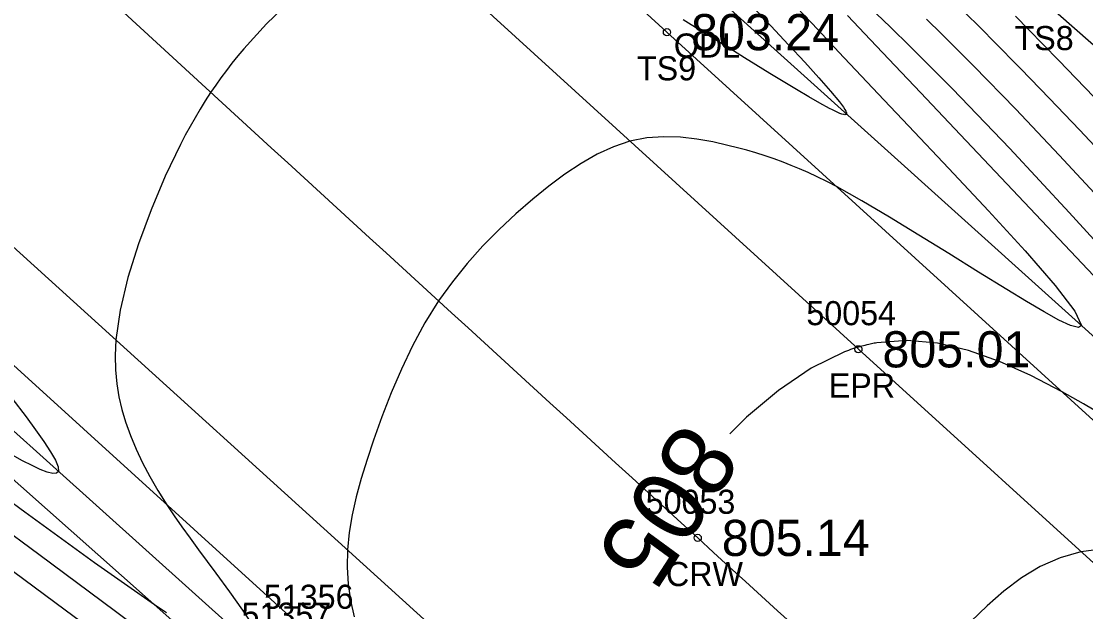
# Model space of a CAD drawing. Extents: x 1378535 to 1380697, y 997729 to 1000024.
# Drawn here: x 1380105.11 to 1380149.26, y 998547.23 to 998571.73 of the extents above; entities that cross this region are included whole.
import ezdxf

# ---------------------------------------------------------------- set-up
doc = ezdxf.new("R2010")
doc.units = 0
for name, color, linetype in [('RD_DTM_BkLn1', 7, 'Continuous'), ('RD_DTM_BkLn2', 7, 'Continuous'), ('RD_DTM_BkLn_txCode', 7, 'Continuous'), ('RD_DTM_Major1', 7, 'Continuous'), ('RD_DTM_Major1_Lbl', 7, 'Continuous'), ('RD_DTM_Minor1', 7, 'Continuous'), ('RD_EX_H2O', 7, 'Continuous'), ('RD_EX_H2O_txCode', 7, 'Continuous'), ('RD_EX_Road', 7, 'Continuous'), ('RD_EX_Road_txCode', 7, 'Continuous'), ('RD_EX_TX_Misc_ELEV', 7, 'Continuous'), ('RD_EX_TX_Road_ELEV', 7, 'Continuous'), ('RD_HC_Survey_ELEV', 7, 'Continuous'), ('RD_HC_Survey_txCode', 7, 'Continuous'), ('RD_SMD_Locator', 7, 'Continuous')]:
    doc.layers.add(name, color=color, linetype=linetype)

msp = doc.modelspace()

# ---------------------------------------------------------------- linework, layer by layer
at = {"layer": 'RD_DTM_BkLn1'}
msp.add_spline([(1380175.67, 998511.711), (1380133.166, 998550.295), (1380089.617, 998590.124), (1380045.831, 998629.741), (1380004.729, 998667.113)], degree=3, dxfattribs=at)
at = {"layer": 'RD_DTM_BkLn2'}
for points in [[(1379737.292, 998874.883), (1379752.749, 998868.877), (1379772.794, 998857.625), (1379802.995, 998831.849), (1379848.378, 998790.114), (1379894.268, 998747.881), (1379937.731, 998707.347), (1379986.156, 998664.45), (1380033.629, 998623.704), (1380075.028, 998584.523), (1380116.989, 998546.354), (1380162.137, 998505.398), (1380208.594, 998461.82), (1380262.411, 998411.759)], [(1380321.815, 998326.615), (1380322.659, 998329.174), (1380322.261, 998332.77), (1380321.137, 998334.343), (1380320.107, 998334.637), (1380319.184, 998334.516), (1380315.041, 998338.979), (1380309.473, 998346.954), (1380304.757, 998357.874), (1380262.267, 998407.427), (1380207.067, 998458.846), (1380160.069, 998502.831), (1380114.551, 998544.043), (1380071.667, 998582.108), (1380029.128, 998620.782), (1379985.006, 998662.48), (1379936.375, 998704.347), (1379893.878, 998744.802), (1379846.871, 998787.948), (1379800.334, 998830.073), (1379753.878, 998865.5), (1379725.58, 998874.504)], [(1380258.114, 998493.025), (1380256.161, 998497.725), (1380250.404, 998507.61), (1380247.45, 998517.052), (1380242.859, 998527.707), (1380228.448, 998541.28), (1380219.545, 998554.897), (1380197.828, 998570.923), (1380172.717, 998586.735), (1380135.853, 998601.05), (1380126.585, 998602.843), (1380120.016, 998591.666), (1380130.09, 998584.986), (1380147.555, 998572.531), (1380167.801, 998554.767), (1380182.805, 998542.898), (1380191.311, 998543.571), (1380203.185, 998533.887)], [(1380228.02, 998485.512), (1380181.09, 998526.498), (1380131.893, 998571.277), (1380111.088, 998590.337), (1380106.994, 998598.526)]]:
    msp.add_lwpolyline(points, dxfattribs=at)
at = {"layer": 'RD_DTM_Major1'}
for points in [[(1380139.388, 998571.965), (1380140.335, 998570.96), (1380141.341, 998569.895), (1380142.419, 998568.756), (1380143.583, 998567.528), (1380146.714, 998564.227), (1380150.068, 998560.666)], [(1380150.059, 998555.326), (1380149.169, 998555.856), (1380148.283, 998556.359), (1380146.981, 998557.038), (1380145.686, 998557.62), (1380144.399, 998558.074), (1380143.121, 998558.372), (1380141.854, 998558.487), (1380140.599, 998558.389), (1380140.544, 998558.379), (1380140.488, 998558.369), (1380140.433, 998558.358), (1380140.377, 998558.347), (1380140.322, 998558.335), (1380140.267, 998558.323), (1380140.182, 998558.304), (1380140.097, 998558.283), (1380139.927, 998558.238), (1380139.842, 998558.213), (1380139.757, 998558.188), (1380139.674, 998558.161), (1380139.591, 998558.134), (1380139.508, 998558.105), (1380139.425, 998558.076), (1380139.342, 998558.045), (1380139.258, 998558.013), (1380137.88, 998557.336), (1380136.514, 998556.415), (1380135.196, 998555.309), (1380134.5, 998554.616)], [(1380109.473, 998545.416), (1380106.928, 998547.3), (1380103.911, 998549.528)]]:
    msp.add_lwpolyline(points, dxfattribs=at)
at = {"layer": 'RD_DTM_Minor1'}
for points in [[(1380116.306, 998572.611), (1380115.276, 998571.622), (1380114.339, 998570.591), (1380114.089, 998570.292), (1380113.848, 998569.992), (1380113.615, 998569.69), (1380113.39, 998569.386), (1380113.173, 998569.079), (1380112.962, 998568.769), (1380112.741, 998568.428), (1380112.526, 998568.081), (1380112.317, 998567.728), (1380112.113, 998567.367), (1380111.912, 998566.997), (1380111.714, 998566.617), (1380111.08, 998565.3), (1380110.489, 998563.911), (1380109.966, 998562.495), (1380109.533, 998561.093), (1380109.215, 998559.749), (1380109.033, 998558.507), (1380108.998, 998557.865), (1380109.01, 998557.262), (1380109.064, 998556.691), (1380109.156, 998556.146), (1380109.281, 998555.62), (1380109.435, 998555.106), (1380109.635, 998554.542), (1380109.867, 998553.979), (1380110.133, 998553.415), (1380110.434, 998552.845), (1380110.771, 998552.264), (1380111.146, 998551.669), (1380111.45, 998551.215), (1380111.772, 998550.751), (1380112.109, 998550.28), (1380112.457, 998549.802), (1380112.813, 998549.318), (1380113.172, 998548.831), (1380113.742, 998548.051), (1380114.28, 998547.295), (1380114.751, 998546.596)], [(1380137.299, 998572.286), (1380138.147, 998571.38), (1380139.028, 998570.442), (1380139.945, 998569.468), (1380140.906, 998568.451), (1380141.916, 998567.384), (1380143.578, 998565.627), (1380145.235, 998563.858), (1380146.752, 998562.198), (1380147.991, 998560.772), (1380148.816, 998559.702), (1380149.089, 998559.111), (1380148.959, 998559.028), (1380148.638, 998559.109), (1380148.154, 998559.331), (1380147.534, 998559.669), (1380146.804, 998560.099), (1380145.99, 998560.595), (1380144.819, 998561.322), (1380143.59, 998562.089), (1380142.345, 998562.861), (1380141.128, 998563.603), (1380139.982, 998564.279), (1380138.949, 998564.854), (1380138.522, 998565.078), (1380138.122, 998565.275), (1380137.747, 998565.451), (1380137.391, 998565.607), (1380137.049, 998565.748), (1380136.717, 998565.878), (1380136.338, 998566.017), (1380135.961, 998566.145), (1380135.585, 998566.265), (1380135.206, 998566.376), (1380134.82, 998566.481), (1380134.423, 998566.58), (1380133.791, 998566.722), (1380133.132, 998566.839), (1380132.453, 998566.915), (1380131.761, 998566.936), (1380131.06, 998566.886), (1380130.358, 998566.75), (1380129.677, 998566.525), (1380129.001, 998566.215), (1380128.328, 998565.832), (1380127.659, 998565.386), (1380126.994, 998564.889), (1380126.332, 998564.352), (1380125.625, 998563.739), (1380124.929, 998563.091), (1380124.253, 998562.407), (1380123.604, 998561.685), (1380122.989, 998560.925), (1380122.416, 998560.124), (1380121.851, 998559.214), (1380121.338, 998558.267), (1380120.873, 998557.295), (1380120.451, 998556.31), (1380120.068, 998555.322), (1380119.718, 998554.345), (1380119.449, 998553.546), (1380119.207, 998552.763), (1380118.998, 998551.996), (1380118.829, 998551.246), (1380118.705, 998550.514), (1380118.635, 998549.799), (1380118.623, 998549.079), (1380118.67, 998548.378), (1380118.77, 998547.692), (1380118.918, 998547.021)], [(1380135.413, 998572.362), (1380136.197, 998571.535), (1380136.934, 998570.753), (1380137.606, 998570.031), (1380138.194, 998569.386), (1380138.681, 998568.833), (1380139.047, 998568.389), (1380139.138, 998568.269), (1380139.213, 998568.163), (1380139.272, 998568.072), (1380139.313, 998567.996), (1380139.336, 998567.936), (1380139.339, 998567.892), (1380139.333, 998567.874), (1380139.32, 998567.862), (1380139.302, 998567.854), (1380139.277, 998567.852), (1380139.247, 998567.854), (1380139.212, 998567.86), (1380139.145, 998567.879), (1380139.066, 998567.908), (1380138.975, 998567.946), (1380138.872, 998567.994), (1380138.758, 998568.049), (1380138.635, 998568.113), (1380138.236, 998568.329), (1380137.774, 998568.594), (1380137.264, 998568.895), (1380136.719, 998569.223), (1380136.154, 998569.568), (1380135.583, 998569.92), (1380135.112, 998570.211), (1380134.648, 998570.498), (1380134.193, 998570.78), (1380133.318, 998571.321), (1380132.902, 998571.578), (1380132.563, 998571.785)], [(1380140.3, 998572.317), (1380141.147, 998571.497), (1380141.996, 998570.664), (1380142.855, 998569.809), (1380143.732, 998568.921), (1380146.109, 998566.447), (1380148.581, 998563.796), (1380151.071, 998561.076)], [(1380144.15, 998572.195), (1380144.996, 998571.355), (1380145.427, 998570.922), (1380146.574, 998569.755), (1380147.765, 998568.52), (1380149.001, 998567.224), (1380150.281, 998565.87)], [(1380142.658, 998571.82), (1380143.301, 998571.189), (1380143.95, 998570.545), (1380144.608, 998569.884), (1380146.361, 998568.08), (1380148.164, 998566.172), (1380149.991, 998564.205)], [(1380146.355, 998571.936), (1380146.901, 998571.375), (1380147.496, 998570.764), (1380148.145, 998570.099), (1380148.851, 998569.374), (1380149.619, 998568.584)], [(1380104.711, 998556.098), (1380105.306, 998555.316), (1380105.701, 998554.783), (1380106.045, 998554.298), (1380106.326, 998553.871), (1380106.529, 998553.514), (1380106.642, 998553.238), (1380106.652, 998553.055), (1380106.571, 998552.978), (1380106.413, 998552.97), (1380106.186, 998553.023), (1380105.897, 998553.133), (1380105.554, 998553.292), (1380105.164, 998553.493), (1380104.547, 998553.84)], [(1380111.132, 998547.18), (1380110.639, 998547.515), (1380108.151, 998549.26), (1380105.25, 998551.358), (1380102.087, 998553.688)], [(1380111.634, 998545.295), (1380109.009, 998547.247), (1380105.829, 998549.6), (1380102.303, 998552.205)], [(1380150.136, 998549.851), (1380149.067, 998549.724), (1380148.198, 998549.473), (1380147.379, 998549.104), (1380146.604, 998548.635), (1380145.871, 998548.086), (1380145.172, 998547.475), (1380144.504, 998546.822)]]:
    msp.add_lwpolyline(points, dxfattribs=at)
at = {"layer": 'RD_EX_H2O'}
for points in [[(1379736.894, 998874.065), (1379751.828, 998867.642), (1379771.891, 998856.367), (1379801.405, 998830.336), (1379847.091, 998789.131), (1379893.404, 998746.574), (1379936.347, 998705.935), (1379983.745, 998664.271), (1380032.204, 998621.669), (1380073.465, 998582.905), (1380116.04, 998544.611), (1380160.954, 998503.902), (1380207.715, 998459.994), (1380261.249, 998409.341)], [(1380229.647, 998487.425), (1380183.262, 998528.334), (1380133.421, 998573.222), (1380117.088, 998588.973), (1380105.78, 998600.005)]]:
    msp.add_lwpolyline(points, dxfattribs=at)
at = {"layer": 'RD_EX_Road'}
for points in [[(1380183.367, 998518.832), (1380181.006, 998520.688), (1380139.832, 998558.119), (1380096.982, 998597.156), (1380053.244, 998637.566), (1380012.004, 998674.178)], [(1380168.713, 998504.787), (1380167.562, 998505.596), (1380126.413, 998542.746), (1380082.637, 998582.444), (1380039.11, 998621.984), (1379997.779, 998659.767)]]:
    msp.add_lwpolyline(points, dxfattribs=at)
at = {"layer": 'RD_SMD_Locator'}
for centre in [(1380131.893, 998571.277), (1380139.832, 998558.119), (1380133.166, 998550.295)]:
    msp.add_circle(centre, 0.15, dxfattribs=at)

# ---------------------------------------------------------------- texts
at = {"layer": 'RD_DTM_BkLn_txCode'}
for s, p in [('TS8', (1380146.311, 998570.531)), ('TS9', (1380130.649, 998569.277)), ('51356', (1380115.17, 998547.354))]:
    msp.add_text(s, height=1, dxfattribs=at).set_placement(p)
at = {"layer": 'RD_DTM_Major1_Lbl'}
msp.add_text('805', height=3, rotation=237.0424, dxfattribs=at).set_placement((1380132.515, 998555.229))
at = {"layer": 'RD_EX_H2O_txCode'}
for s, p in [('ODL', (1380132.177, 998570.222)), ('51357', (1380114.245, 998546.611))]:
    msp.add_text(s, height=1, dxfattribs=at).set_placement(p)
at = {"layer": 'RD_EX_Road_txCode'}
for s, p in [('50054', (1380137.675, 998559.119)), ('EPR', (1380138.604, 998556.119))]:
    msp.add_text(s, height=1, dxfattribs=at).set_placement(p)
at = {"layer": 'RD_EX_TX_Misc_ELEV'}
msp.add_text('803.24', height=1.5, dxfattribs=at).set_placement((1380132.893, 998570.527))
at = {"layer": 'RD_EX_TX_Road_ELEV'}
msp.add_text('805.01', height=1.5, dxfattribs=at).set_placement((1380140.832, 998557.369))
at = {"layer": 'RD_HC_Survey_ELEV'}
msp.add_text('805.14', height=1.5, dxfattribs=at).set_placement((1380134.166, 998549.545))
at = {"layer": 'RD_HC_Survey_txCode'}
for s, p in [('50053', (1380131.009, 998551.295)), ('CRW', (1380131.851, 998548.295))]:
    msp.add_text(s, height=1, dxfattribs=at).set_placement(p)

doc.saveas('drawing.dxf')
